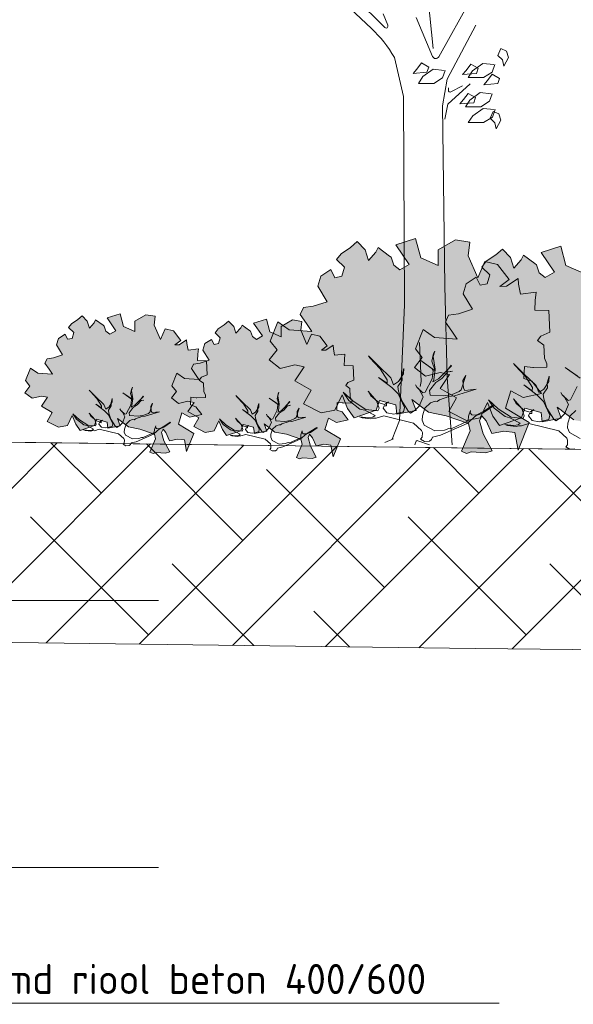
# Model space of a CAD drawing. Header units: metres. Extents: x 92403 to 95147, y 464428 to 465602.
# Tile 282 of 568: x 92435.44 to 92437.1, y 465227.07 to 465230.02. Entities that reach past the tile are written whole.
import ezdxf
from ezdxf import colors
from ezdxf.entities.mleader import LeaderData, LeaderLine
from ezdxf.math import Vec2, Vec3

# ---------------------------------------------------------------- set-up
doc = ezdxf.new("R2010")
doc.units = ezdxf.units.M
doc.linetypes.add('AL-NAP_LIJN', pattern=[15.25, 12, -1.5, 0.25, -1.5])
doc.linetypes.add('DASHED', pattern=[0.75, 0.5, -0.25])
doc.layers.get('0').update_dxf_attribs({"linetype": 'CONTINUOUS'})
for name, color, linetype, lineweight in [('B-WE-OG-HOOGTELIJN-G', 7, 'CONTINUOUS', 18), ('N-WE-GR-GRAS-A', 62, 'CONTINUOUS', 18), ('N-WE-VH-VERHARDING_FUNDERING-A-50', 252, 'CONTINUOUS', 18), ('X-XX-AL-AANKLEDING-S', 250, 'CONTINUOUS', 9), ('X-XX-AL-DETAIL1-T18', 7, 'CONTINUOUS', 18), ('X-XX-AL-NAP-G', 7, 'AL-NAP_LIJN', 18), ('X-XX-AL-RMB - profiel', 7, 'CONTINUOUS', 9)]:
    doc.layers.add(name, color=color, linetype=linetype, lineweight=lineweight)
doc.layers.add('N-RO-GR-GROENSTROOK-A', color=7, linetype='CONTINUOUS', lineweight=0, true_color=0x5de817, transparency=0.7)
doc.styles.add('NLCS-ISO-M50-T18', font='NLCS-ISO.ttf', dxfattribs={"height": 0.09})

# ---------------------------------------------------------------- blocks, each defined once
blk = doc.blocks.new('boom-01')
blk.add_line((-331, 30), (-380, 11))
for points in [[(-740, 2328), (-455, 2090, -0.074112), (-326, 1945), (-274, 1748), (-269, 703), (-297, 122), (-338, 27)], [(-666, 2349), (-379.5, 2094.7, 0.80663), (-363.8, 2106.2), (-389, 2163)], [(-203, 2146), (-110.6, 1950.1, 0.593059), (-75.6, 1948), (108, 2241)], [(58, 1802), (-6.8, 1771.7, -0.549165), (-21, 1780.7), (-21, 1792)], [(-128, 0), (-193.1, 20.2, 0.393382), (-205.4, 14.3), (-211, 0)]]:
    blk.add_lwpolyline(points, format="xyb")
for points in [[(-145, 2320), (-107, 1990)], [(135, 2106), (-27, 1836), (-54, 1701), (-41, 796), (-27, 338), (0, 0)], [(-44.4, 1879.6), (-106.5, 1885.8), (-165.4, 1848.6), (-190.3, 1814.4), (-103.4, 1814.4), (-53.7, 1842.3), (-38.2, 1879.6)], [(236, 1908.7), (173.9, 1914.9), (114.9, 1877.7), (90.1, 1843.6), (177, 1843.6), (226.7, 1871.5), (242.2, 1908.7)], [(-41, 1635), (-24, 1710), (102, 1812)], [(221.3, 1761.8), (159.3, 1768), (100.3, 1730.8), (75.5, 1696.6), (162.4, 1696.6), (212, 1724.6), (227.5, 1761.8)], [(237.5, 1682.5), (175.4, 1688.7), (116.5, 1651.5), (91.6, 1617.4), (178.5, 1617.4), (228.2, 1645.3), (243.7, 1682.5)], [(-184, 514), (-174, 318), (-181, 292)]]:
    blk.add_lwpolyline(points)
for points in [[(275, 1989), (259, 1955), (285, 1932), (293, 1901), (319, 1945), (308, 1976)], [(-131.9, 1896.3), (-173.5, 1917.4), (-199.6, 1885.7), (-220.7, 1864.6), (-141.9, 1870.2)], [(147.7, 1890.2), (106.2, 1911.3), (80.1, 1879.7), (59, 1858.6), (137.8, 1864.2)], [(268.2, 1839.2), (226.7, 1860.3), (200.6, 1828.7), (179.5, 1807.6), (258.3, 1813.1)], [(133.1, 1743.3), (91.5, 1764.4), (65.5, 1732.8), (44.4, 1711.7), (123.2, 1717.3)], [(232, 1674), (216, 1640), (242, 1617), (250, 1586), (276, 1630), (265, 1661)]]:
    blk.add_lwpolyline(points, close=True)
blk = doc.blocks.new('boom 2')
at = {"xscale": 0.001, "yscale": 0.001, "zscale": 0.001}
blk.add_blockref('boom-01', (0.38, -0.011), dxfattribs=at)
blk = doc.blocks.new('_DotSmall')
at = {"const_width": 0.5}
blk.add_lwpolyline([(-0.0625, 0, 1), (0.0625, 0, 1)], format="xyb", close=True, dxfattribs=at)

msp = doc.modelspace()

# ---------------------------------------------------------------- hatches: boundary and pattern name
at = {"layer": 'N-RO-GR-GROENSTROOK-A', "transparency": 33554508}
h = msp.add_hatch(color=256, dxfattribs=at)
h.dxf.hatch_style = 1
h.paths.add_polyline_path([(92436.66556, 465228.845266), (92436.71874, 465228.835131), (92436.785617, 465228.812126), (92436.790994, 465228.79013), (92436.76465, 465228.729017), (92436.779928, 465228.722431), (92436.793688, 465228.727157), (92436.837246, 465228.724367), (92436.856661, 465228.729852), (92436.829655, 465228.780925), (92436.818685, 465228.819757), (92436.82527, 465228.835035), (92436.83886, 465228.819586), (92436.855485, 465228.781513), (92436.891869, 465228.789275), (92436.924115, 465228.784967), (92436.934154, 465228.731616), (92436.967956, 465228.814676), (92436.896422, 465228.85774), (92436.912378, 465228.909576), (92436.949523, 465228.890031), (92437.004121, 465228.901934), (92436.975994, 465228.938204), (92436.951648, 465228.946818), (92436.953138, 465228.98237), (92436.978625, 465228.97941), (92436.980689, 465228.97917), (92437.020919, 465228.980053), (92437.020685, 465228.990694), (92437.012977, 465229.007752), (92437.011726, 465229.046168), (92436.992284, 465229.060076), (92437.002476, 465229.073659), (92437.029211, 465229.084847), (92437.025952, 465229.149797), (92436.984673, 465229.151526), (92436.985884, 465229.180412), (92436.988726, 465229.204778), (92436.941148, 465229.198916), (92436.935381, 465229.22888), (92436.934298, 465229.246471), (92436.900043, 465229.223421), (92436.879982, 465229.22256), (92436.907118, 465229.243289), (92436.873088, 465229.287662), (92436.834734, 465229.297125), (92436.813436, 465229.248132), (92436.784734, 465229.314147), (92436.789829, 465229.355048), (92436.746433, 465229.362104), (92436.695235, 465229.331908), (92436.69481, 465229.284527), (92436.642471, 465229.307801), (92436.6272, 465229.365398), (92436.567906, 465229.346803), (92436.608359, 465229.28815), (92436.580371, 465229.271909), (92436.562486, 465229.285752), (92436.553872, 465229.309812), (92436.548822, 465229.313428), (92436.514766, 465229.338555), (92436.508209, 465229.324819), (92436.486118, 465229.300344), (92436.476015, 465229.332322), (92436.452597, 465229.356872), (92436.432619, 465229.339379), (92436.403737, 465229.320425), (92436.390509, 465229.302648), (92436.414252, 465229.279656), (92436.406109, 465229.252894), (92436.38564, 465229.248514), (92436.373645, 465229.272585), (92436.342913, 465229.252923), (92436.333876, 465229.223449), (92436.362604, 465229.176679), (92436.320669, 465229.162725), (92436.290854, 465229.158737), (92436.281145, 465229.138063), (92436.300299, 465229.111073), (92436.315961, 465229.087634), (92436.248533, 465229.092162), (92436.214439, 465229.116373), (92436.191216, 465229.058688), (92436.211961, 465229.032417), (92436.188871, 465229.002746), (92436.221851, 465228.976748), (92436.265202, 465228.987239), (92436.293059, 465228.98175), (92436.265042, 465228.939978), (92436.314565, 465228.911584), (92436.291778, 465228.870509), (92436.344234, 465228.843826), (92436.385653, 465228.851648), (92436.407068, 465228.897233), (92436.423592, 465228.857129), (92436.443481, 465228.829061), (92436.509447, 465228.851698), (92436.519225, 465228.880225), (92436.567853, 465228.867712), (92436.571095, 465228.839556), (92436.628497, 465228.850244), (92436.615837, 465228.883247), (92436.665572, 465228.845282)])
h = msp.add_hatch(color=256, dxfattribs=at)
h.dxf.hatch_style = 1
h.paths.add_polyline_path([(92437.100931, 465228.822366), (92437.154111, 465228.812231), (92437.220988, 465228.789226), (92437.226365, 465228.76723), (92437.200021, 465228.706117), (92437.215299, 465228.699531), (92437.229059, 465228.704257), (92437.272617, 465228.701467), (92437.292033, 465228.706952), (92437.265026, 465228.758025), (92437.254056, 465228.796857), (92437.260642, 465228.812135), (92437.274231, 465228.796686), (92437.290856, 465228.758613), (92437.32724, 465228.766375), (92437.359486, 465228.762067), (92437.369525, 465228.708716), (92437.403327, 465228.791775), (92437.331793, 465228.83484), (92437.347749, 465228.886676), (92437.384894, 465228.867131), (92437.439493, 465228.879034), (92437.411365, 465228.915304), (92437.387019, 465228.923918), (92437.388509, 465228.95947), (92437.413996, 465228.95651), (92437.416061, 465228.95627), (92437.45629, 465228.957153), (92437.456056, 465228.967794), (92437.448348, 465228.984852), (92437.447097, 465229.023268), (92437.427655, 465229.037176), (92437.437847, 465229.050759), (92437.464583, 465229.061947), (92437.461323, 465229.126896), (92437.420045, 465229.128626), (92437.421255, 465229.157512), (92437.424097, 465229.181878), (92437.376519, 465229.176016), (92437.370752, 465229.20598), (92437.369669, 465229.223571), (92437.335415, 465229.200521), (92437.315353, 465229.19966), (92437.342489, 465229.220389), (92437.308459, 465229.264762), (92437.270105, 465229.274225), (92437.248807, 465229.225231), (92437.220105, 465229.291247), (92437.2252, 465229.332147), (92437.181805, 465229.339203), (92437.130606, 465229.309008), (92437.130181, 465229.261627), (92437.077842, 465229.284901), (92437.062571, 465229.342498), (92437.003277, 465229.323902), (92437.04373, 465229.26525), (92437.015742, 465229.249009), (92436.997857, 465229.262852), (92436.989243, 465229.286912), (92436.984193, 465229.290528), (92436.950137, 465229.315655), (92436.94358, 465229.301919), (92436.921489, 465229.277444), (92436.911386, 465229.309422), (92436.887968, 465229.333972), (92436.86799, 465229.316478), (92436.839109, 465229.297525), (92436.82588, 465229.279748), (92436.849623, 465229.256756), (92436.84148, 465229.229994), (92436.821011, 465229.225614), (92436.809016, 465229.249685), (92436.778284, 465229.230023), (92436.769247, 465229.200549), (92436.797975, 465229.153779), (92436.75604, 465229.139824), (92436.726225, 465229.135837), (92436.716516, 465229.115163), (92436.73567, 465229.088173), (92436.751332, 465229.064734), (92436.683904, 465229.069262), (92436.64981, 465229.093473), (92436.626587, 465229.035788), (92436.647332, 465229.009517), (92436.624242, 465228.979845), (92436.657222, 465228.953847), (92436.700573, 465228.964339), (92436.72843, 465228.95885), (92436.700413, 465228.917078), (92436.749936, 465228.888684), (92436.727149, 465228.847609), (92436.779605, 465228.820926), (92436.821024, 465228.828748), (92436.842439, 465228.874333), (92436.858963, 465228.834229), (92436.878852, 465228.806161), (92436.944818, 465228.828798), (92436.954596, 465228.857325), (92437.003224, 465228.844812), (92437.006466, 465228.816656), (92437.063868, 465228.827344), (92437.051208, 465228.860346), (92437.100943, 465228.822382)])
h = msp.add_hatch(color=256, dxfattribs=at)
h.dxf.hatch_style = 1
h.paths.add_polyline_path([(92435.76646, 465228.801691), (92435.801038, 465228.795101), (92435.844521, 465228.780143), (92435.848017, 465228.765841), (92435.830888, 465228.726105), (92435.840822, 465228.721823), (92435.849769, 465228.724896), (92435.87809, 465228.723082), (92435.890715, 465228.726648), (92435.873155, 465228.759856), (92435.866022, 465228.785104), (92435.870304, 465228.795038), (92435.87914, 465228.784993), (92435.88995, 465228.760238), (92435.913607, 465228.765285), (92435.934573, 465228.762484), (92435.9411, 465228.727795), (92435.963079, 465228.7818), (92435.916567, 465228.809801), (92435.926941, 465228.843505), (92435.951093, 465228.830797), (92435.986593, 465228.838536), (92435.968305, 465228.862119), (92435.952475, 465228.86772), (92435.953444, 465228.890836), (92435.970015, 465228.888911), (92435.971358, 465228.888755), (92435.997515, 465228.889329), (92435.997363, 465228.896248), (92435.992351, 465228.907339), (92435.991538, 465228.932317), (92435.978897, 465228.941361), (92435.985523, 465228.950192), (92436.002907, 465228.957466), (92436.000787, 465228.999697), (92435.973948, 465229.000821), (92435.974735, 465229.019603), (92435.976583, 465229.035446), (92435.945648, 465229.031634), (92435.941898, 465229.051117), (92435.941194, 465229.062554), (92435.918922, 465229.047568), (92435.905878, 465229.047008), (92435.923521, 465229.060486), (92435.901395, 465229.089337), (92435.876457, 465229.09549), (92435.862609, 465229.063634), (92435.843947, 465229.106558), (92435.84726, 465229.133151), (92435.819044, 465229.137739), (92435.785755, 465229.118106), (92435.785478, 465229.087299), (92435.751448, 465229.102432), (92435.741519, 465229.139881), (92435.702965, 465229.12779), (92435.729268, 465229.089655), (92435.71107, 465229.079094), (92435.699441, 465229.088095), (92435.69384, 465229.103739), (92435.690557, 465229.10609), (92435.668414, 465229.122428), (92435.66415, 465229.113497), (92435.649786, 465229.097583), (92435.643218, 465229.118375), (92435.627991, 465229.134338), (92435.615002, 465229.122963), (92435.596223, 465229.110639), (92435.587622, 465229.099081), (92435.603059, 465229.084132), (92435.597764, 465229.066731), (92435.584456, 465229.063883), (92435.576657, 465229.079534), (92435.556675, 465229.06675), (92435.550799, 465229.047586), (92435.569478, 465229.017176), (92435.542211, 465229.008103), (92435.522825, 465229.00551), (92435.516513, 465228.992067), (92435.528967, 465228.974519), (92435.53915, 465228.959278), (92435.495309, 465228.962223), (92435.47314, 465228.977965), (92435.458041, 465228.940458), (92435.471529, 465228.923376), (92435.456516, 465228.904084), (92435.47796, 465228.88718), (92435.506146, 465228.894001), (92435.524259, 465228.890433), (92435.506042, 465228.863272), (92435.538243, 465228.844811), (92435.523426, 465228.818104), (92435.557533, 465228.800754), (92435.584464, 465228.80584), (92435.598388, 465228.835479), (92435.609132, 465228.809404), (92435.622064, 465228.791154), (92435.664955, 465228.805872), (92435.671313, 465228.824421), (92435.702931, 465228.816285), (92435.705038, 465228.797978), (92435.742362, 465228.804927), (92435.73413, 465228.826385), (92435.766468, 465228.801701)])
h = msp.add_hatch(color=256, dxfattribs=at)
h.dxf.hatch_style = 1
h.paths.add_polyline_path([(92436.205433, 465228.786021), (92436.240011, 465228.779431), (92436.283494, 465228.764473), (92436.28699, 465228.750171), (92436.269862, 465228.710435), (92436.279796, 465228.706153), (92436.288742, 465228.709226), (92436.317064, 465228.707412), (92436.329688, 465228.710978), (92436.312128, 465228.744186), (92436.304995, 465228.769435), (92436.309277, 465228.779368), (92436.318113, 465228.769323), (92436.328923, 465228.744568), (92436.35258, 465228.749615), (92436.373546, 465228.746814), (92436.380074, 465228.712125), (92436.402052, 465228.766131), (92436.35554, 465228.794131), (92436.365914, 465228.827835), (92436.390066, 465228.815127), (92436.425566, 465228.822866), (92436.407278, 465228.846449), (92436.391448, 465228.85205), (92436.392417, 465228.875166), (92436.408988, 465228.873241), (92436.410331, 465228.873085), (92436.436488, 465228.87366), (92436.436336, 465228.880578), (92436.431324, 465228.891669), (92436.430511, 465228.916648), (92436.41787, 465228.925691), (92436.424496, 465228.934522), (92436.44188, 465228.941797), (92436.439761, 465228.984027), (92436.412921, 465228.985152), (92436.413708, 465229.003933), (92436.415556, 465229.019776), (92436.384621, 465229.015964), (92436.380872, 465229.035447), (92436.380167, 465229.046885), (92436.357895, 465229.031898), (92436.344851, 465229.031338), (92436.362494, 465229.044816), (92436.340368, 465229.073667), (92436.315431, 465229.07982), (92436.301582, 465229.047964), (92436.282921, 465229.090888), (92436.286233, 465229.117481), (92436.258017, 465229.122069), (92436.224728, 465229.102436), (92436.224451, 465229.071629), (92436.190421, 465229.086762), (92436.180492, 465229.124211), (92436.141938, 465229.11212), (92436.168241, 465229.073985), (92436.150043, 465229.063424), (92436.138415, 465229.072425), (92436.132814, 465229.088069), (92436.12953, 465229.09042), (92436.107387, 465229.106758), (92436.103123, 465229.097827), (92436.08876, 465229.081913), (92436.082191, 465229.102706), (92436.066965, 465229.118668), (92436.053975, 465229.107293), (92436.035196, 465229.09497), (92436.026595, 465229.083411), (92436.042032, 465229.068462), (92436.036738, 465229.051061), (92436.023429, 465229.048213), (92436.01563, 465229.063864), (92435.995648, 465229.05108), (92435.989772, 465229.031916), (92436.008451, 465229.001506), (92435.981184, 465228.992433), (92435.961799, 465228.98984), (92435.955486, 465228.976398), (92435.96794, 465228.958849), (92435.978124, 465228.943609), (92435.934282, 465228.946553), (92435.912113, 465228.962295), (92435.897014, 465228.924788), (92435.910502, 465228.907706), (92435.89549, 465228.888414), (92435.916933, 465228.87151), (92435.94512, 465228.878332), (92435.963233, 465228.874763), (92435.945016, 465228.847602), (92435.977216, 465228.829141), (92435.9624, 465228.802434), (92435.996506, 465228.785084), (92436.023437, 465228.79017), (92436.037361, 465228.81981), (92436.048105, 465228.793734), (92436.061037, 465228.775484), (92436.103928, 465228.790203), (92436.110286, 465228.808751), (92436.141904, 465228.800615), (92436.144012, 465228.782308), (92436.181335, 465228.789257), (92436.173103, 465228.810716), (92436.205441, 465228.786031)])
at = {"layer": 'N-WE-VH-VERHARDING_FUNDERING-A-50'}
h = msp.add_hatch(dxfattribs=at)
h.set_pattern_fill('TEELAARDE', color=36, scale=0.2)
h.set_pattern_definition([(45, (0, 0), (-0.14142135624, 0.14142135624), []), (135, (0, 0), (-0.42426406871, 0.14142135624), [0.5, -0.3])])
h.paths.add_polyline_path([(92431.769906, 465228.033632), (92431.769312, 465227.956575), (92434.88133, 465228.162635), (92436.805623, 465228.138006), (92438.365593, 465228.121857), (92438.36721, 465228.202755), (92438.015593, 465228.209786), (92438.015593, 465228.376889), (92438.070593, 465228.376889), (92438.265593, 465228.571889), (92438.365593, 465228.571889), (92438.365593, 465228.721889), (92436.812568, 465228.737966), (92434.865324, 465228.762889), (92431.769312, 465228.557889), (92431.769312, 465228.411632), (92431.869312, 465228.411632), (92432.064312, 465228.216632), (92432.119312, 465228.216632), (92432.119312, 465228.047606)])

# ---------------------------------------------------------------- linework, layer by layer
at = {"layer": 'B-WE-OG-HOOGTELIJN-G', "color": 1, "linetype": 'DASHED', "ltscale": 5, "flags": 128}
msp.add_lwpolyline([(92423.539312, 465228.451889), (92425.059634, 465228.491889), (92426.465362, 465228.445889), (92426.576762, 465228.439889), (92426.630176, 465228.332889), (92430.389694, 465228.472889), (92433.180144, 465228.581889), (92433.221375, 465228.671889), (92433.330416, 465228.671889), (92433.629523, 465228.695889), (92434.865324, 465228.762889), (92437.756102, 465228.725889), (92438.026326, 465228.649889), (92438.307882, 465228.666889), (92438.427502, 465228.671889), (92438.515593, 465228.549889), (92441.804809, 465228.497889), (92444.668592, 465228.368889), (92444.722629, 465228.454889), (92444.822634, 465228.470889), (92448.204161, 465228.662889), (92450.606427, 465228.766889)], dxfattribs=at)
at = {"layer": 'N-WE-GR-GRAS-A'}
msp.add_lwpolyline([(92438.365593, 465228.721889), (92436.812568, 465228.737966), (92434.865324, 465228.762889), (92431.769312, 465228.557889)], dxfattribs=at)
at = {"layer": 'X-XX-AL-NAP-G', "color": 142, "flags": 128}
for points in [[(92451.106402, 465228.281889), (92422.437639, 465228.281889)], [(92451.106402, 465227.481889), (92422.437639, 465227.481889)]]:
    msp.add_lwpolyline(points, dxfattribs=at)
at = {"layer": 'X-XX-AL-RMB - profiel', "color": 251}
for points in [[(92436.66556, 465228.845266), (92436.71874, 465228.835131), (92436.785617, 465228.812126), (92436.790994, 465228.79013), (92436.76465, 465228.729017), (92436.779928, 465228.722431), (92436.793688, 465228.727157), (92436.837246, 465228.724367), (92436.856661, 465228.729852), (92436.829655, 465228.780925), (92436.818685, 465228.819757), (92436.82527, 465228.835035), (92436.83886, 465228.819586), (92436.855485, 465228.781513), (92436.891869, 465228.789275), (92436.924115, 465228.784967), (92436.934154, 465228.731616), (92436.967956, 465228.814676), (92436.896422, 465228.85774), (92436.912378, 465228.909576), (92436.949523, 465228.890031), (92437.004121, 465228.901934), (92436.975994, 465228.938204), (92436.951648, 465228.946818), (92436.953138, 465228.98237), (92436.978625, 465228.97941), (92436.980689, 465228.97917), (92437.020919, 465228.980053), (92437.020685, 465228.990694), (92437.012977, 465229.007752), (92437.011726, 465229.046168), (92436.992284, 465229.060076), (92437.002476, 465229.073659), (92437.029211, 465229.084847), (92437.025952, 465229.149797), (92436.984673, 465229.151526), (92436.985884, 465229.180412), (92436.988726, 465229.204778), (92436.941148, 465229.198916), (92436.935381, 465229.22888), (92436.934298, 465229.246471), (92436.900043, 465229.223421), (92436.879982, 465229.22256), (92436.907118, 465229.243289), (92436.873088, 465229.287662), (92436.834734, 465229.297125), (92436.813436, 465229.248132), (92436.784734, 465229.314147), (92436.789829, 465229.355048), (92436.746433, 465229.362104), (92436.695235, 465229.331908), (92436.69481, 465229.284527), (92436.642471, 465229.307801), (92436.6272, 465229.365398), (92436.567906, 465229.346803), (92436.608359, 465229.28815), (92436.580371, 465229.271909), (92436.562486, 465229.285752), (92436.553872, 465229.309812), (92436.548822, 465229.313428), (92436.514766, 465229.338555), (92436.508209, 465229.324819), (92436.486118, 465229.300344), (92436.476015, 465229.332322), (92436.452597, 465229.356872), (92436.432619, 465229.339379), (92436.403737, 465229.320425), (92436.390509, 465229.302648), (92436.414252, 465229.279656), (92436.406109, 465229.252894), (92436.38564, 465229.248514), (92436.373645, 465229.272585), (92436.342913, 465229.252923), (92436.333876, 465229.223449), (92436.362604, 465229.176679), (92436.320669, 465229.162725), (92436.290854, 465229.158737), (92436.281145, 465229.138063), (92436.300299, 465229.111073), (92436.315961, 465229.087634), (92436.248533, 465229.092162), (92436.214439, 465229.116373), (92436.191216, 465229.058688), (92436.211961, 465229.032417), (92436.188871, 465229.002746), (92436.221851, 465228.976748), (92436.265202, 465228.987239), (92436.293059, 465228.98175), (92436.265042, 465228.939978), (92436.314565, 465228.911584), (92436.291778, 465228.870509), (92436.344234, 465228.843826), (92436.385653, 465228.851648), (92436.407068, 465228.897233), (92436.423592, 465228.857129), (92436.443481, 465228.829061), (92436.509447, 465228.851698), (92436.519225, 465228.880225), (92436.567853, 465228.867712), (92436.571095, 465228.839556), (92436.628497, 465228.850244), (92436.615837, 465228.883247), (92436.665572, 465228.845282)], [(92435.76646, 465228.801691), (92435.801038, 465228.795101), (92435.844521, 465228.780143), (92435.848017, 465228.765841), (92435.830888, 465228.726105), (92435.840822, 465228.721823), (92435.849769, 465228.724896), (92435.87809, 465228.723082), (92435.890715, 465228.726648), (92435.873155, 465228.759856), (92435.866022, 465228.785104), (92435.870304, 465228.795038), (92435.87914, 465228.784993), (92435.88995, 465228.760238), (92435.913607, 465228.765285), (92435.934573, 465228.762484), (92435.9411, 465228.727795), (92435.963079, 465228.7818), (92435.916567, 465228.809801), (92435.926941, 465228.843505), (92435.951093, 465228.830797), (92435.986593, 465228.838536), (92435.968305, 465228.862119), (92435.952475, 465228.86772), (92435.953444, 465228.890836), (92435.970015, 465228.888911), (92435.971358, 465228.888755), (92435.997515, 465228.889329), (92435.997363, 465228.896248), (92435.992351, 465228.907339), (92435.991538, 465228.932317), (92435.978897, 465228.941361), (92435.985523, 465228.950192), (92436.002907, 465228.957466), (92436.000787, 465228.999697), (92435.973948, 465229.000821), (92435.974735, 465229.019603), (92435.976583, 465229.035446), (92435.945648, 465229.031634), (92435.941898, 465229.051117), (92435.941194, 465229.062554), (92435.918922, 465229.047568), (92435.905878, 465229.047008), (92435.923521, 465229.060486), (92435.901395, 465229.089337), (92435.876457, 465229.09549), (92435.862609, 465229.063634), (92435.843947, 465229.106558), (92435.84726, 465229.133151), (92435.819044, 465229.137739), (92435.785755, 465229.118106), (92435.785478, 465229.087299), (92435.751448, 465229.102432), (92435.741519, 465229.139881), (92435.702965, 465229.12779), (92435.729268, 465229.089655), (92435.71107, 465229.079094), (92435.699441, 465229.088095), (92435.69384, 465229.103739), (92435.690557, 465229.10609), (92435.668414, 465229.122428), (92435.66415, 465229.113497), (92435.649786, 465229.097583), (92435.643218, 465229.118375), (92435.627991, 465229.134338), (92435.615002, 465229.122963), (92435.596223, 465229.110639), (92435.587622, 465229.099081), (92435.603059, 465229.084132), (92435.597764, 465229.066731), (92435.584456, 465229.063883), (92435.576657, 465229.079534), (92435.556675, 465229.06675), (92435.550799, 465229.047586), (92435.569478, 465229.017176), (92435.542211, 465229.008103), (92435.522825, 465229.00551), (92435.516513, 465228.992067), (92435.528967, 465228.974519), (92435.53915, 465228.959278), (92435.495309, 465228.962223), (92435.47314, 465228.977965), (92435.458041, 465228.940458), (92435.471529, 465228.923376), (92435.456516, 465228.904084), (92435.47796, 465228.88718), (92435.506146, 465228.894001), (92435.524259, 465228.890433), (92435.506042, 465228.863272), (92435.538243, 465228.844811), (92435.523426, 465228.818104), (92435.557533, 465228.800754), (92435.584464, 465228.80584), (92435.598388, 465228.835479), (92435.609132, 465228.809404), (92435.622064, 465228.791154), (92435.664955, 465228.805872), (92435.671313, 465228.824421), (92435.702931, 465228.816285), (92435.705038, 465228.797978), (92435.742362, 465228.804927), (92435.73413, 465228.826385), (92435.766468, 465228.801701)], [(92436.205433, 465228.786021), (92436.240011, 465228.779431), (92436.283494, 465228.764473), (92436.28699, 465228.750171), (92436.269862, 465228.710435), (92436.279796, 465228.706153), (92436.288742, 465228.709226), (92436.317064, 465228.707412), (92436.329688, 465228.710978), (92436.312128, 465228.744186), (92436.304995, 465228.769435), (92436.309277, 465228.779368), (92436.318113, 465228.769323), (92436.328923, 465228.744568), (92436.35258, 465228.749615), (92436.373546, 465228.746814), (92436.380074, 465228.712125), (92436.402052, 465228.766131), (92436.35554, 465228.794131), (92436.365914, 465228.827835), (92436.390066, 465228.815127), (92436.425566, 465228.822866), (92436.407278, 465228.846449), (92436.391448, 465228.85205), (92436.392417, 465228.875166), (92436.408988, 465228.873241), (92436.410331, 465228.873085), (92436.436488, 465228.87366), (92436.436336, 465228.880578), (92436.431324, 465228.891669), (92436.430511, 465228.916648), (92436.41787, 465228.925691), (92436.424496, 465228.934522), (92436.44188, 465228.941797), (92436.439761, 465228.984027), (92436.412921, 465228.985152), (92436.413708, 465229.003933), (92436.415556, 465229.019776), (92436.384621, 465229.015964), (92436.380872, 465229.035447), (92436.380167, 465229.046885), (92436.357895, 465229.031898), (92436.344851, 465229.031338), (92436.362494, 465229.044816), (92436.340368, 465229.073667), (92436.315431, 465229.07982), (92436.301582, 465229.047964), (92436.282921, 465229.090888), (92436.286233, 465229.117481), (92436.258017, 465229.122069), (92436.224728, 465229.102436), (92436.224451, 465229.071629), (92436.190421, 465229.086762), (92436.180492, 465229.124211), (92436.141938, 465229.11212), (92436.168241, 465229.073985), (92436.150043, 465229.063424), (92436.138415, 465229.072425), (92436.132814, 465229.088069), (92436.12953, 465229.09042), (92436.107387, 465229.106758), (92436.103123, 465229.097827), (92436.08876, 465229.081913), (92436.082191, 465229.102706), (92436.066965, 465229.118668), (92436.053975, 465229.107293), (92436.035196, 465229.09497), (92436.026595, 465229.083411), (92436.042032, 465229.068462), (92436.036738, 465229.051061), (92436.023429, 465229.048213), (92436.01563, 465229.063864), (92435.995648, 465229.05108), (92435.989772, 465229.031916), (92436.008451, 465229.001506), (92435.981184, 465228.992433), (92435.961799, 465228.98984), (92435.955486, 465228.976398), (92435.96794, 465228.958849), (92435.978124, 465228.943609), (92435.934282, 465228.946553), (92435.912113, 465228.962295), (92435.897014, 465228.924788), (92435.910502, 465228.907706), (92435.89549, 465228.888414), (92435.916933, 465228.87151), (92435.94512, 465228.878332), (92435.963233, 465228.874763), (92435.945016, 465228.847602), (92435.977216, 465228.829141), (92435.9624, 465228.802434), (92435.996506, 465228.785084), (92436.023437, 465228.79017), (92436.037361, 465228.81981), (92436.048105, 465228.793734), (92436.061037, 465228.775484), (92436.103928, 465228.790203), (92436.110286, 465228.808751), (92436.141904, 465228.800615), (92436.144012, 465228.782308), (92436.181335, 465228.789257), (92436.173103, 465228.810716), (92436.205441, 465228.786031)]]:
    msp.add_lwpolyline(points, close=True, dxfattribs=at)
for points in [[(92437.130181, 465229.261627), (92437.077842, 465229.284901), (92437.062571, 465229.342498), (92437.003277, 465229.323902), (92437.04373, 465229.26525), (92437.015742, 465229.249009), (92436.997857, 465229.262852), (92436.989243, 465229.286912), (92436.984193, 465229.290528), (92436.950137, 465229.315655), (92436.94358, 465229.301919), (92436.921489, 465229.277444), (92436.911386, 465229.309422), (92436.887968, 465229.333972), (92436.86799, 465229.316478), (92436.839109, 465229.297525), (92436.82588, 465229.279748), (92436.849623, 465229.256756), (92436.84148, 465229.229994), (92436.821011, 465229.225614), (92436.809016, 465229.249685), (92436.778284, 465229.230023), (92436.769247, 465229.200549), (92436.797975, 465229.153779), (92436.75604, 465229.139824), (92436.726225, 465229.135837), (92436.716516, 465229.115163), (92436.73567, 465229.088173), (92436.751332, 465229.064734), (92436.683904, 465229.069262), (92436.64981, 465229.093473), (92436.626587, 465229.035788), (92436.647332, 465229.009517), (92436.624242, 465228.979845), (92436.657222, 465228.953847), (92436.700573, 465228.964339), (92436.72843, 465228.95885), (92436.700413, 465228.917078), (92436.749936, 465228.888684), (92436.727149, 465228.847609), (92436.779605, 465228.820926), (92436.821024, 465228.828748), (92436.842439, 465228.874333), (92436.858963, 465228.834229), (92436.878852, 465228.806161), (92436.944818, 465228.828798), (92436.954596, 465228.857325), (92437.003224, 465228.844812), (92437.006466, 465228.816656), (92437.063868, 465228.827344), (92437.051208, 465228.860346), (92437.100943, 465228.822382)], [(92436.641951, 465228.764879), (92436.646594, 465228.770962), (92436.647476, 465228.78473), (92436.645236, 465228.791254), (92436.620543, 465228.81251), (92436.531572, 465228.834693), (92436.509318, 465228.82761), (92436.502433, 465228.828052), (92436.493228, 465228.825451), (92436.466852, 465228.828735), (92436.459608, 465228.831859), (92436.485984, 465228.828574), (92436.499391, 465228.830373), (92436.505556, 465228.835296), (92436.474699, 465228.851629), (92436.460571, 465228.855192), (92436.427113, 465228.880731), (92436.410106, 465228.905748), (92436.439721, 465228.878328), (92436.478542, 465228.85351), (92436.514483, 465228.850144), (92436.517606, 465228.857387), (92436.510524, 465228.879641), (92436.484751, 465228.908942), (92436.493435, 465228.895093), (92436.518127, 465228.873837), (92436.533776, 465228.869113), (92436.546465, 465228.876276), (92436.540301, 465228.871354), (92436.53986, 465228.864469), (92436.532975, 465228.86491), (92436.529853, 465228.857667), (92436.541218, 465228.844177), (92436.562231, 465228.840172), (92436.591369, 465228.846813), (92436.593772, 465228.859421), (92436.574604, 465228.900528), (92436.555635, 465228.919821), (92436.516095, 465228.950004), (92436.541588, 465228.932951), (92436.541669, 465228.942516), (92436.5209, 465228.975218), (92436.490565, 465229.008001), (92436.485643, 465229.014165), (92436.515618, 465228.984064), (92436.553197, 465228.948159), (92436.561439, 465228.927425), (92436.57645, 465228.937629), (92436.591181, 465228.960082), (92436.591703, 465228.976532), (92436.586177, 465228.95668), (92436.586816, 465228.941751), (92436.574407, 465228.922341), (92436.576207, 465228.908932), (92436.585529, 465228.880154), (92436.606298, 465228.847452), (92436.612382, 465228.842809), (92436.626231, 465228.851493), (92436.638199, 465228.864019), (92436.649529, 465228.891474), (92436.636723, 465228.91569), (92436.63064, 465228.920334), (92436.626879, 465228.928019), (92436.63064, 465228.920334), (92436.64925, 465228.903721), (92436.655774, 465228.905962), (92436.67639, 465228.945584), (92436.680035, 465228.969278), (92436.676274, 465228.976963), (92436.640135, 465229.002142), (92436.685399, 465228.969998), (92436.676076, 465228.998776), (92436.681242, 465229.021309), (92436.684364, 465229.028553), (92436.67964, 465229.012904), (92436.6862, 465228.9742), (92436.682114, 465228.943622), (92436.678991, 465228.936378), (92436.695522, 465228.945422), (92436.735271, 465228.984882), (92436.73375, 465228.986043), (92436.719819, 465228.967793), (92436.728225, 465228.966191), (92436.73743, 465228.968792), (92436.724022, 465228.966992), (92436.706249, 465228.946861), (92436.687396, 465228.934777), (92436.668822, 465228.910444), (92436.670622, 465228.897035), (92436.711927, 465228.894389), (92436.737222, 465228.899149), (92436.757956, 465228.907392), (92436.76412, 465228.912315), (92436.777493, 465228.955059), (92436.768566, 465228.940211), (92436.770284, 465228.917237), (92436.775207, 465228.911073), (92436.808907, 465228.914231), (92436.743305, 465228.894506), (92436.727216, 465228.892346), (92436.698438, 465228.883024), (92436.692273, 465228.878102), (92436.685389, 465228.878543), (92436.672341, 465228.874061), (92436.655369, 465228.858133), (92436.647522, 465228.835241), (92436.646639, 465228.821472), (92436.652642, 465228.807263), (92436.685019, 465228.789769), (92436.713357, 465228.792207), (92436.726405, 465228.796689), (92436.733289, 465228.796248), (92436.784763, 465228.819536), (92436.785645, 465228.833305), (92436.79153, 465228.850475), (92436.791089, 465228.84359), (92436.796011, 465228.837426), (92436.812461, 465228.836904), (92436.829352, 465228.843266), (92436.860534, 465228.865196), (92436.859013, 465228.866357), (92436.831314, 465228.848989), (92436.810941, 465228.838065), (92436.78164, 465228.812292), (92436.701748, 465228.776999), (92436.677973, 465228.771079), (92436.674851, 465228.763834), (92436.668686, 465228.758912), (92436.653757, 465228.758273), (92436.641951, 465228.764879)], [(92437.077322, 465228.741979), (92437.081965, 465228.748062), (92437.082847, 465228.76183), (92437.080607, 465228.768354), (92437.055914, 465228.78961), (92436.966943, 465228.811792), (92436.944689, 465228.80471), (92436.937804, 465228.805151), (92436.928599, 465228.802551), (92436.902223, 465228.805835), (92436.894979, 465228.808959), (92436.921355, 465228.805674), (92436.934763, 465228.807473), (92436.940927, 465228.812396), (92436.91007, 465228.828729), (92436.895942, 465228.832292), (92436.862485, 465228.857831), (92436.845477, 465228.882848), (92436.875092, 465228.855428), (92436.913913, 465228.830609), (92436.949854, 465228.827244), (92436.952977, 465228.834487), (92436.945895, 465228.856741), (92436.920122, 465228.886042), (92436.928806, 465228.872193), (92436.953498, 465228.850937), (92436.969148, 465228.846213), (92436.981836, 465228.853376), (92436.975672, 465228.848454), (92436.975231, 465228.841569), (92436.968347, 465228.84201), (92436.965224, 465228.834766), (92436.97659, 465228.821277), (92436.997602, 465228.817272), (92437.02674, 465228.823913), (92437.029143, 465228.83652), (92437.009975, 465228.877628), (92436.991006, 465228.896921), (92436.951466, 465228.927104), (92436.976959, 465228.910051), (92436.97704, 465228.919616), (92436.956271, 465228.952318), (92436.925936, 465228.985101), (92436.921014, 465228.991265), (92436.950989, 465228.961164), (92436.988568, 465228.925259), (92436.99681, 465228.904525), (92437.011821, 465228.914729), (92437.026552, 465228.937182), (92437.027074, 465228.953632), (92437.021549, 465228.93378), (92437.022187, 465228.918851), (92437.009778, 465228.899441), (92437.011578, 465228.886032), (92437.0209, 465228.857254), (92437.041669, 465228.824552), (92437.047753, 465228.819909), (92437.061602, 465228.828593), (92437.07357, 465228.841119), (92437.0849, 465228.868574), (92437.072095, 465228.89279), (92437.066011, 465228.897434), (92437.06225, 465228.905118), (92437.066011, 465228.897434), (92437.084621, 465228.880821), (92437.091145, 465228.883062), (92437.111762, 465228.922684)], [(92437.111645, 465228.954063), (92437.075506, 465228.979242), (92437.12077, 465228.947098)], [(92435.751109, 465228.749422), (92435.754128, 465228.753378), (92435.754702, 465228.76233), (92435.753245, 465228.766572), (92435.73719, 465228.780392), (92435.679341, 465228.794816), (92435.664871, 465228.790211), (92435.660395, 465228.790498), (92435.654409, 465228.788807), (92435.63726, 465228.790942), (92435.63255, 465228.792973), (92435.649699, 465228.790837), (92435.658417, 465228.792007), (92435.662425, 465228.795208), (92435.642362, 465228.805828), (92435.633176, 465228.808144), (92435.611422, 465228.82475), (92435.600363, 465228.841016), (92435.619619, 465228.823188), (92435.64486, 465228.80705), (92435.668229, 465228.804862), (92435.67026, 465228.809572), (92435.665655, 465228.824041), (92435.648898, 465228.843093), (92435.654544, 465228.834088), (92435.670599, 465228.820268), (92435.680774, 465228.817196), (92435.689024, 465228.821853), (92435.685016, 465228.818653), (92435.68473, 465228.814176), (92435.680253, 465228.814463), (92435.678223, 465228.809753), (92435.685613, 465228.800982), (92435.699275, 465228.798378), (92435.718221, 465228.802696), (92435.719783, 465228.810894), (92435.707321, 465228.837622), (92435.694987, 465228.850166), (92435.669277, 465228.869791), (92435.685853, 465228.858703), (92435.685906, 465228.864923), (92435.672402, 465228.886186), (92435.652678, 465228.907501), (92435.649478, 465228.911509), (92435.668967, 465228.891937), (92435.693401, 465228.868591), (92435.698761, 465228.85511), (92435.70852, 465228.861745), (92435.718099, 465228.876344), (92435.718438, 465228.88704), (92435.714845, 465228.874132), (92435.715261, 465228.864425), (92435.707192, 465228.851805), (92435.708362, 465228.843086), (92435.714424, 465228.824375), (92435.727928, 465228.803112), (92435.731883, 465228.800093), (92435.740888, 465228.805739), (92435.74867, 465228.813884), (92435.756037, 465228.831735), (92435.747711, 465228.84748), (92435.743755, 465228.8505), (92435.74131, 465228.855496), (92435.743755, 465228.8505), (92435.755855, 465228.839698), (92435.760097, 465228.841155), (92435.773502, 465228.866917), (92435.775872, 465228.882323), (92435.773426, 465228.88732), (92435.749929, 465228.903691), (92435.779359, 465228.882791), (92435.773298, 465228.901503), (92435.776656, 465228.916154), (92435.778687, 465228.920864), (92435.775615, 465228.910689), (92435.77988, 465228.885524), (92435.777223, 465228.865642), (92435.775193, 465228.860932), (92435.785942, 465228.866812), (92435.811786, 465228.892469), (92435.810797, 465228.893224), (92435.80174, 465228.881358), (92435.807205, 465228.880316), (92435.81319, 465228.882007), (92435.804472, 465228.880837), (92435.792916, 465228.867748), (92435.780658, 465228.85989), (92435.768581, 465228.844069), (92435.769752, 465228.835351), (92435.796608, 465228.833631), (92435.813055, 465228.836725), (92435.826536, 465228.842085), (92435.830544, 465228.845286), (92435.839239, 465228.873078), (92435.833435, 465228.863424), (92435.834552, 465228.848486), (92435.837753, 465228.844478), (92435.859665, 465228.846532), (92435.81701, 465228.833706), (92435.806549, 465228.832302), (92435.787837, 465228.826241), (92435.783829, 465228.82304), (92435.779353, 465228.823327), (92435.770869, 465228.820413), (92435.759834, 465228.810057), (92435.754732, 465228.795172), (92435.754158, 465228.78622), (92435.758061, 465228.776981), (92435.779112, 465228.765606), (92435.797538, 465228.767192), (92435.806022, 465228.770106), (92435.810498, 465228.769819), (92435.843966, 465228.784961), (92435.844539, 465228.793913), (92435.848366, 465228.805077), (92435.848079, 465228.800601), (92435.85128, 465228.796593), (92435.861976, 465228.796254), (92435.872958, 465228.80039), (92435.893232, 465228.814649), (92435.892243, 465228.815404), (92435.874234, 465228.804111), (92435.860987, 465228.797008), (92435.841936, 465228.780251), (92435.78999, 465228.757303), (92435.774531, 465228.753454), (92435.772501, 465228.748743), (92435.768493, 465228.745543), (92435.758786, 465228.745128), (92435.751109, 465228.749422)], [(92436.190082, 465228.733753), (92436.193102, 465228.737708), (92436.193675, 465228.74666), (92436.192218, 465228.750902), (92436.176163, 465228.764722), (92436.118314, 465228.779146), (92436.103844, 465228.774541), (92436.099368, 465228.774828), (92436.093383, 465228.773137), (92436.076233, 465228.775272), (92436.071523, 465228.777303), (92436.088672, 465228.775167), (92436.09739, 465228.776337), (92436.101398, 465228.779538), (92436.081335, 465228.790158), (92436.072149, 465228.792475), (92436.050395, 465228.80908), (92436.039336, 465228.825346), (92436.058592, 465228.807518), (92436.083834, 465228.791381), (92436.107203, 465228.789192), (92436.109233, 465228.793902), (92436.104628, 465228.808372), (92436.087871, 465228.827423), (92436.093517, 465228.818418), (92436.109572, 465228.804598), (92436.119747, 465228.801526), (92436.127997, 465228.806183), (92436.12399, 465228.802983), (92436.123703, 465228.798507), (92436.119227, 465228.798793), (92436.117196, 465228.794083), (92436.124586, 465228.785313), (92436.138248, 465228.782709), (92436.157194, 465228.787027), (92436.158756, 465228.795224), (92436.146294, 465228.821952), (92436.13396, 465228.834497), (92436.108251, 465228.854121), (92436.124826, 465228.843033), (92436.124879, 465228.849253), (92436.111375, 465228.870516), (92436.091651, 465228.891831), (92436.088451, 465228.895839), (92436.10794, 465228.876267), (92436.132374, 465228.852922), (92436.137734, 465228.839441), (92436.147494, 465228.846075), (92436.157072, 465228.860674), (92436.157411, 465228.87137), (92436.153819, 465228.858462), (92436.154234, 465228.848756), (92436.146165, 465228.836135), (92436.147336, 465228.827417), (92436.153397, 465228.808705), (92436.166901, 465228.787442), (92436.170857, 465228.784423), (92436.179861, 465228.790069), (92436.187643, 465228.798214), (92436.19501, 465228.816065), (92436.186684, 465228.83181), (92436.182728, 465228.83483), (92436.180283, 465228.839826), (92436.182728, 465228.83483), (92436.194828, 465228.824028), (92436.19907, 465228.825485), (92436.212475, 465228.851247), (92436.214845, 465228.866653), (92436.212399, 465228.87165), (92436.188902, 465228.888022), (92436.218333, 465228.867121), (92436.212271, 465228.885833), (92436.21563, 465228.900484), (92436.21766, 465228.905194), (92436.214588, 465228.895019), (92436.218853, 465228.869854), (92436.216197, 465228.849972), (92436.214166, 465228.845262), (92436.224915, 465228.851142), (92436.250759, 465228.876799), (92436.24977, 465228.877554), (92436.240713, 465228.865688), (92436.246178, 465228.864646), (92436.252163, 465228.866337), (92436.243445, 465228.865167), (92436.231889, 465228.852078), (92436.219631, 465228.844221), (92436.207554, 465228.828399), (92436.208725, 465228.819681), (92436.235581, 465228.817961), (92436.252028, 465228.821056), (92436.265509, 465228.826415), (92436.269517, 465228.829616), (92436.278212, 465228.857408), (92436.272408, 465228.847754), (92436.273525, 465228.832816), (92436.276726, 465228.828809), (92436.298638, 465228.830862), (92436.255983, 465228.818037), (92436.245522, 465228.816632), (92436.22681, 465228.810571), (92436.222802, 465228.80737), (92436.218326, 465228.807657), (92436.209842, 465228.804743), (92436.198807, 465228.794387), (92436.193705, 465228.779502), (92436.193131, 465228.77055), (92436.197034, 465228.761311), (92436.218086, 465228.749936), (92436.236511, 465228.751522), (92436.244995, 465228.754436), (92436.249471, 465228.754149), (92436.282939, 465228.769291), (92436.283513, 465228.778243), (92436.287339, 465228.789407), (92436.287052, 465228.784931), (92436.290253, 465228.780923), (92436.300949, 465228.780584), (92436.311931, 465228.78472), (92436.332205, 465228.798979), (92436.331217, 465228.799734), (92436.313207, 465228.788441), (92436.29996, 465228.781339), (92436.280909, 465228.764581), (92436.228963, 465228.741634), (92436.213504, 465228.737784), (92436.211474, 465228.733074), (92436.207466, 465228.729873), (92436.197759, 465228.729458), (92436.190082, 465228.733753)], [(92437.107712, 465228.851161), (92437.09074, 465228.835233), (92437.082893, 465228.81234), (92437.08201, 465228.798572), (92437.088013, 465228.784363), (92437.12039, 465228.766869)], [(92437.104057, 465228.736012), (92437.089129, 465228.735373), (92437.077322, 465228.741979)]]:
    msp.add_lwpolyline(points, dxfattribs=at)
at = {"layer": 'X-XX-AL-RMB - profiel', "flags": 128}
msp.add_lwpolyline([(92431.769906, 465228.033632), (92431.769312, 465227.956575), (92434.88133, 465228.162635), (92436.805623, 465228.138006), (92438.365593, 465228.121857), (92438.36721, 465228.202755)], dxfattribs=at)

# ---------------------------------------------------------------- block references
at = {"layer": 'X-XX-AL-AANKLEDING-S', "color": 251, "true_color": 0x636466, "xscale": 0.5301396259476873, "yscale": 0.5964070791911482, "zscale": 0.662674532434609}
msp.add_blockref('boom 2', (92436.535048, 465228.754869), dxfattribs=at)

# ---------------------------------------------------------------- leaders
at = {"layer": 'X-XX-AL-DETAIL1-T18'}
ml = msp.add_multileader_mtext('Standard', dxfattribs=at)
ml.set_content('{\\C256;Te handhaven volgeschuimd riool beton 400/600}', color=10, style='NLCS-ISO-M50-T18')
ml.set_leader_properties(color=256, lineweight=-1)
ml.set_arrow_properties(name='DOTSMALL')
ml.build(insert=Vec2(0, 0))
ml.multileader.update_dxf_attribs({"text_left_attachment_type": 5, "text_right_attachment_type": 5, "dogleg_length": 0.09, "arrow_head_size": 0.2})
ctx = ml.context
ctx.base_point, ctx.char_height, ctx.arrow_head_size, ctx.landing_gap_size, ctx.plane_origin = Vec3(92434.015719, 465227.075955), 0.09, 0.2, 0.045, Vec3(92433.134392, 465228.081727)
ctx.left_attachment, ctx.right_attachment = 5, 5
notes = []
notes.append((ctx, [(1, (1, 1, 0), (92433.925719, 465227.075955), (1, 0), 0.09, [(0, [(92433.280497, 465227.181883)], 0, [])])]))
ctx.mtext.insert, ctx.mtext.width, ctx.mtext.flow_direction = Vec3(92434.060719, 465227.192955), 3.00834132, 5
for ctx, leaders in notes:
    for number, flags, end, landing, length, lines in leaders:
        leader = LeaderData()
        leader.index, (leader.has_last_leader_line, leader.has_dogleg_vector, leader.attachment_direction) = number, flags
        leader.last_leader_point, leader.dogleg_vector, leader.dogleg_length = Vec3(end), Vec3(landing), length
        for number, points, colour, breaks in lines:
            line = LeaderLine()
            line.index, line.vertices, line.color, line.breaks = number, Vec3.list(points), colors.encode_raw_color(colour), breaks
            leader.lines.append(line)
        ctx.leaders.append(leader)

doc.saveas('drawing.dxf')
